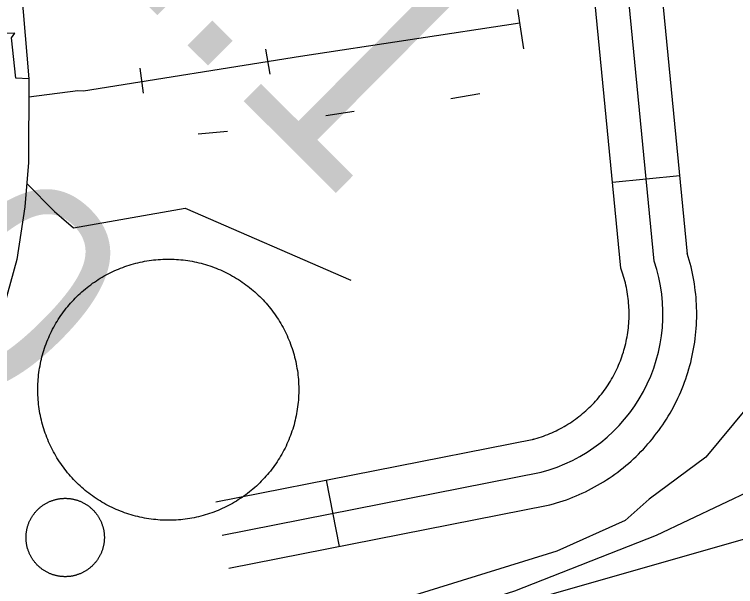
# Model space of a CAD drawing. Extents: x 3651524 to 3689615, y 505651 to 531377.
# Drawn here: x 3670091.2 to 3670411.2, y 512194.1 to 512447.7 of the extents above; entities that cross this region are included whole.
import ezdxf

# ---------------------------------------------------------------- set-up
doc = ezdxf.new("R2010")
doc.units = 0
for name, color, linetype in [('V-DOMW-TANK', 7, 'Continuous'), ('V-RAIL-TRAK', 7, 'Continuous'), ('V-ROAD-CNTR', 7, 'Continuous'), ('V-SITE-OTLN', 7, 'Continuous'), ('V-SURV-IDEN', 7, 'Continuous'), ('V-UTIL-LINE', 7, 'Continuous')]:
    doc.layers.add(name, color=color, linetype=linetype)

msp = doc.modelspace()

# ---------------------------------------------------------------- linework, layer by layer
at = {"layer": 'V-DOMW-TANK'}
for points in [[(3670105.649, 512302.616), (3670106.027, 512303.551), (3670106.425, 512304.481), (3670106.836, 512305.405), (3670107.264, 512306.32), (3670107.707, 512307.228), (3670108.168, 512308.127), (3670108.643, 512309.02), (3670109.132, 512309.904), (3670109.636, 512310.779), (3670110.16, 512311.645), (3670110.695, 512312.501), (3670111.25, 512313.345), (3670111.813, 512314.185), (3670112.393, 512315.012), (3670112.987, 512315.829), (3670113.597, 512316.636), (3670114.219, 512317.431), (3670114.854, 512318.217), (3670115.506, 512318.991), (3670116.167, 512319.753), (3670116.847, 512320.503), (3670117.535, 512321.242), (3670118.238, 512321.967), (3670118.954, 512322.682), (3670119.681, 512323.382), (3670120.421, 512324.072), (3670121.172, 512324.748), (3670121.934, 512325.41), (3670122.71, 512326.059), (3670123.495, 512326.694), (3670124.291, 512327.314), (3670125.1, 512327.923), (3670125.918, 512328.517), (3670126.747, 512329.096), (3670127.585, 512329.657), (3670128.433, 512330.21), (3670129.291, 512330.745), (3670130.157, 512331.263), (3670131.031, 512331.769), (3670131.916, 512332.258), (3670132.807, 512332.731), (3670133.71, 512333.19), (3670134.617, 512333.632), (3670135.535, 512334.058), (3670136.457, 512334.468), (3670137.388, 512334.863), (3670138.326, 512335.24), (3670139.268, 512335.601), (3670140.219, 512335.947), (3670141.175, 512336.274), (3670142.136, 512336.586), (3670143.102, 512336.881), (3670144.073, 512337.159), (3670145.05, 512337.419), (3670146.031, 512337.663), (3670147.016, 512337.89), (3670148.005, 512338.099), (3670148.996, 512338.292), (3670149.992, 512338.466), (3670150.989, 512338.623), (3670151.991, 512338.763), (3670152.994, 512338.886), (3670154, 512338.99), (3670155.005, 512339.078), (3670156.013, 512339.148), (3670157.021, 512339.199), (3670158.032, 512339.234), (3670159.044, 512339.25), (3670160.054, 512339.25), (3670161.063, 512339.23), (3670162.075, 512339.195), (3670163.083, 512339.144), (3670164.088, 512339.07), (3670165.098, 512338.982), (3670166.103, 512338.875), (3670167.105, 512338.75), (3670168.106, 512338.609), (3670169.104, 512338.451), (3670170.099, 512338.275), (3670171.09, 512338.081), (3670172.08, 512337.87), (3670173.065, 512337.642), (3670174.044, 512337.397), (3670175.02, 512337.135), (3670175.991, 512336.854), (3670176.958, 512336.559), (3670177.918, 512336.246), (3670178.873, 512335.916), (3670179.823, 512335.57), (3670180.765, 512335.207), (3670181.703, 512334.826), (3670182.633, 512334.431), (3670183.554, 512334.02), (3670184.47, 512333.592), (3670185.379, 512333.149), (3670186.278, 512332.688), (3670187.169, 512332.213), (3670188.054, 512331.724), (3670188.928, 512331.218), (3670189.797, 512330.696)], [(3670189.797, 512330.696), (3670190.651, 512330.161), (3670191.499, 512329.608), (3670192.334, 512329.043), (3670193.162, 512328.463), (3670193.979, 512327.871), (3670194.786, 512327.259), (3670195.582, 512326.637), (3670196.367, 512326), (3670197.141, 512325.35), (3670197.903, 512324.687), (3670198.65, 512324.009), (3670199.392, 512323.321), (3670200.119, 512322.618), (3670200.831, 512321.902), (3670201.534, 512321.174), (3670202.222, 512320.435), (3670202.898, 512319.684), (3670203.559, 512318.922), (3670204.209, 512318.145), (3670204.843, 512317.361), (3670205.466, 512316.564), (3670206.072, 512315.755), (3670206.666, 512314.938), (3670207.246, 512314.109), (3670207.809, 512313.271), (3670208.36, 512312.421), (3670208.894, 512311.565), (3670209.415, 512310.699), (3670209.918, 512309.824), (3670210.408, 512308.94), (3670210.881, 512308.047), (3670211.34, 512307.146), (3670211.782, 512306.238), (3670212.208, 512305.321), (3670212.618, 512304.397), (3670213.013, 512303.467), (3670213.39, 512302.529), (3670213.752, 512301.587), (3670214.096, 512300.637), (3670214.424, 512299.681), (3670214.735, 512298.72), (3670215.03, 512297.754), (3670215.309, 512296.781), (3670215.569, 512295.806), (3670215.812, 512294.825), (3670216.04, 512293.84), (3670216.249, 512292.851), (3670216.441, 512291.859), (3670216.615, 512290.864), (3670216.773, 512289.865), (3670216.912, 512288.865), (3670217.035, 512287.862), (3670217.14, 512286.856), (3670217.228, 512285.851), (3670217.297, 512284.841), (3670217.348, 512283.833), (3670217.383, 512282.824), (3670217.4, 512281.812), (3670217.4, 512280.802), (3670217.381, 512279.791), (3670217.344, 512278.781), (3670217.291, 512277.773), (3670217.219, 512276.764), (3670217.131, 512275.758), (3670217.025, 512274.752), (3670216.9, 512273.751), (3670216.759, 512272.75), (3670216.601, 512271.752), (3670216.427, 512270.757), (3670216.23, 512269.766), (3670216.019, 512268.776), (3670215.792, 512267.791), (3670215.546, 512266.812), (3670215.284, 512265.835), (3670215.006, 512264.865), (3670214.709, 512263.898), (3670214.395, 512262.938), (3670214.066, 512261.983), (3670213.719, 512261.033), (3670213.357, 512260.091), (3670212.978, 512259.153), (3670212.583, 512258.223), (3670212.169, 512257.301), (3670211.745, 512256.386), (3670211.299, 512255.477), (3670210.84, 512254.578), (3670210.365, 512253.685), (3670209.873, 512252.802), (3670209.367, 512251.928), (3670208.847, 512251.061), (3670208.311, 512250.205), (3670207.76, 512249.357), (3670207.192, 512248.52), (3670206.613, 512247.694), (3670206.019, 512246.875), (3670205.409, 512246.07), (3670204.786, 512245.274), (3670204.151, 512244.489), (3670203.5, 512243.717), (3670202.836, 512242.953)], [(3670114.162, 512245.345), (3670113.539, 512246.142), (3670112.933, 512246.949), (3670112.339, 512247.768), (3670111.76, 512248.595), (3670111.197, 512249.435), (3670110.646, 512250.283), (3670110.111, 512251.139), (3670109.591, 512252.007), (3670109.087, 512252.882), (3670108.598, 512253.767), (3670108.125, 512254.662), (3670107.666, 512255.559), (3670107.223, 512256.468), (3670106.797, 512257.383), (3670106.386, 512258.307), (3670105.993, 512259.239), (3670105.616, 512260.175), (3670105.255, 512261.119), (3670104.909, 512262.069), (3670104.582, 512263.024), (3670104.268, 512263.986), (3670103.975, 512264.953), (3670103.697, 512265.924), (3670103.437, 512266.9), (3670103.193, 512267.881), (3670102.966, 512268.867), (3670102.757, 512269.854), (3670102.564, 512270.847), (3670102.39, 512271.842), (3670102.232, 512272.84), (3670102.091, 512273.841), (3670101.97, 512274.845), (3670101.866, 512275.848), (3670101.778, 512276.856), (3670101.708, 512277.863), (3670101.657, 512278.873), (3670101.622, 512279.883), (3670101.606, 512280.892), (3670101.606, 512281.904), (3670101.624, 512282.914), (3670101.661, 512283.923), (3670101.714, 512284.933), (3670101.786, 512285.941), (3670101.874, 512286.948), (3670101.981, 512287.952), (3670102.105, 512288.955), (3670102.247, 512289.957), (3670102.404, 512290.954), (3670102.581, 512291.95), (3670102.775, 512292.941), (3670102.986, 512293.93), (3670103.213, 512294.913), (3670103.459, 512295.894), (3670103.721, 512296.871), (3670104, 512297.842), (3670104.297, 512298.806), (3670104.61, 512299.769), (3670104.94, 512300.723), (3670105.286, 512301.673), (3670105.649, 512302.616)], [(3670202.836, 512242.953), (3670202.161, 512242.204), (3670201.47, 512241.464), (3670200.768, 512240.737), (3670200.055, 512240.025), (3670199.324, 512239.322), (3670198.585, 512238.634), (3670197.833, 512237.958), (3670197.073, 512237.297), (3670196.295, 512236.649), (3670195.511, 512236.013), (3670194.714, 512235.39), (3670193.905, 512234.784), (3670193.088, 512234.19), (3670192.26, 512233.61), (3670191.421, 512233.047), (3670190.573, 512232.496), (3670189.717, 512231.962), (3670188.851, 512231.441), (3670187.974, 512230.938), (3670187.089, 512230.448), (3670186.196, 512229.975), (3670185.297, 512229.516), (3670184.388, 512229.076), (3670183.475, 512228.648), (3670182.551, 512228.24), (3670181.617, 512227.843), (3670180.681, 512227.466), (3670179.737, 512227.104), (3670178.787, 512226.76), (3670177.83, 512226.432), (3670176.87, 512226.119), (3670175.903, 512225.826), (3670174.932, 512225.547), (3670173.955, 512225.285), (3670172.974, 512225.043), (3670171.989, 512224.816), (3670171.002, 512224.607), (3670170.009, 512224.415), (3670169.014, 512224.241), (3670168.016, 512224.083), (3670167.015, 512223.944), (3670166.011, 512223.821), (3670165.008, 512223.716), (3670164.002, 512223.628), (3670162.993, 512223.559), (3670161.983, 512223.507), (3670160.973, 512223.473), (3670159.961, 512223.456), (3670158.952, 512223.456), (3670157.942, 512223.475), (3670156.935, 512223.512), (3670155.923, 512223.565), (3670154.915, 512223.636), (3670153.908, 512223.725), (3670152.902, 512223.831), (3670151.901, 512223.954), (3670150.899, 512224.097), (3670149.902, 512224.255), (3670148.906, 512224.431), (3670147.915, 512224.626), (3670146.926, 512224.837), (3670145.943, 512225.064), (3670144.962, 512225.31), (3670143.985, 512225.572), (3670143.014, 512225.85), (3670142.048, 512226.147), (3670141.087, 512226.461), (3670140.133, 512226.79), (3670139.182, 512227.134), (3670138.24, 512227.499), (3670137.304, 512227.878), (3670136.373, 512228.273), (3670135.451, 512228.685), (3670134.536, 512229.113), (3670133.628, 512229.557), (3670132.727, 512230.016), (3670131.836, 512230.491), (3670130.952, 512230.981), (3670130.077, 512231.491), (3670129.211, 512232.009), (3670128.355, 512232.545), (3670127.509, 512233.096), (3670126.671, 512233.661), (3670125.844, 512234.243), (3670125.027, 512234.837), (3670124.222, 512235.445), (3670123.423, 512236.07), (3670122.641, 512236.705), (3670121.863, 512237.356), (3670121.103, 512238.022), (3670120.353, 512238.695), (3670119.614, 512239.386), (3670118.889, 512240.088), (3670118.174, 512240.803), (3670117.474, 512241.53), (3670116.784, 512242.271), (3670116.108, 512243.023), (3670115.446, 512243.785), (3670114.795, 512244.559), (3670114.162, 512245.345)], [(3670102.456, 512229.017), (3670102.687, 512229.213), (3670102.923, 512229.404), (3670103.162, 512229.59), (3670103.404, 512229.772), (3670103.648, 512229.952), (3670103.897, 512230.127), (3670104.147, 512230.299), (3670104.403, 512230.46), (3670104.659, 512230.622), (3670104.919, 512230.778), (3670105.182, 512230.929), (3670105.448, 512231.077), (3670105.714, 512231.222), (3670105.984, 512231.357), (3670106.257, 512231.491), (3670106.531, 512231.62), (3670106.81, 512231.744), (3670107.088, 512231.863), (3670107.369, 512231.976), (3670107.651, 512232.084), (3670107.936, 512232.189), (3670108.223, 512232.287), (3670108.512, 512232.381), (3670108.804, 512232.472), (3670109.093, 512232.555), (3670109.386, 512232.633), (3670109.681, 512232.707), (3670109.976, 512232.777), (3670110.273, 512232.84), (3670110.57, 512232.897), (3670110.869, 512232.949), (3670111.168, 512232.998), (3670111.469, 512233.039), (3670111.77, 512233.078), (3670112.071, 512233.11), (3670112.374, 512233.137), (3670112.677, 512233.158), (3670112.976, 512233.174), (3670113.281, 512233.184), (3670113.585, 512233.19), (3670113.89, 512233.19), (3670114.193, 512233.186), (3670114.496, 512233.176), (3670114.799, 512233.158), (3670115.1, 512233.139), (3670115.403, 512233.113), (3670115.704, 512233.082), (3670116.005, 512233.045), (3670116.306, 512233.002), (3670116.605, 512232.955), (3670116.904, 512232.904), (3670117.201, 512232.846), (3670117.498, 512232.783), (3670117.795, 512232.715), (3670118.088, 512232.641), (3670118.381, 512232.562), (3670118.672, 512232.48), (3670118.965, 512232.392), (3670119.251, 512232.297), (3670119.54, 512232.199), (3670119.825, 512232.097), (3670120.107, 512231.988), (3670120.388, 512231.876), (3670120.669, 512231.757), (3670120.945, 512231.634), (3670121.219, 512231.505), (3670121.494, 512231.372), (3670121.764, 512231.235), (3670122.03, 512231.093), (3670122.297, 512230.946), (3670122.559, 512230.794), (3670122.817, 512230.639), (3670123.077, 512230.479), (3670123.331, 512230.313), (3670123.583, 512230.145), (3670123.831, 512229.971), (3670124.076, 512229.793), (3670124.32, 512229.613), (3670124.56, 512229.424), (3670124.795, 512229.234), (3670125.027, 512229.039), (3670125.256, 512228.838), (3670125.481, 512228.636), (3670125.705, 512228.431), (3670125.922, 512228.22), (3670126.137, 512228.005), (3670126.348, 512227.788), (3670126.555, 512227.567), (3670126.757, 512227.341), (3670126.958, 512227.112), (3670127.153, 512226.88), (3670127.343, 512226.645), (3670127.531, 512226.405), (3670127.714, 512226.164), (3670127.892, 512225.918), (3670128.068, 512225.67), (3670128.236, 512225.418), (3670128.402, 512225.164), (3670128.562, 512224.906), (3670128.719, 512224.648)], [(3670096.668, 512212.63), (3670096.617, 512212.929), (3670096.568, 512213.229), (3670096.525, 512213.528), (3670096.488, 512213.829), (3670096.455, 512214.132), (3670096.43, 512214.431), (3670096.408, 512214.736), (3670096.392, 512215.039), (3670096.381, 512215.342), (3670096.375, 512215.645), (3670096.375, 512215.948), (3670096.381, 512216.249), (3670096.392, 512216.554), (3670096.406, 512216.858), (3670096.428, 512217.161), (3670096.453, 512217.462), (3670096.488, 512217.765), (3670096.521, 512218.066), (3670096.564, 512218.365), (3670096.611, 512218.668), (3670096.664, 512218.963), (3670096.721, 512219.262), (3670096.783, 512219.559), (3670096.852, 512219.854), (3670096.924, 512220.149), (3670097.002, 512220.442), (3670097.086, 512220.732), (3670097.174, 512221.021), (3670097.268, 512221.312), (3670097.366, 512221.599), (3670097.469, 512221.883), (3670097.577, 512222.168), (3670097.692, 512222.449), (3670097.811, 512222.727), (3670097.934, 512223.006), (3670098.061, 512223.28), (3670098.194, 512223.552), (3670098.331, 512223.823), (3670098.472, 512224.091), (3670098.62, 512224.357), (3670098.771, 512224.619), (3670098.927, 512224.88), (3670099.089, 512225.14), (3670099.253, 512225.392), (3670099.423, 512225.643), (3670099.597, 512225.891), (3670099.775, 512226.137), (3670099.957, 512226.379), (3670100.144, 512226.618), (3670100.332, 512226.854), (3670100.529, 512227.087), (3670100.727, 512227.317), (3670100.932, 512227.542), (3670101.137, 512227.763), (3670101.346, 512227.982), (3670101.561, 512228.197), (3670101.78, 512228.408), (3670102.001, 512228.615), (3670102.226, 512228.818), (3670102.456, 512229.017)], [(3670128.719, 512224.648), (3670128.871, 512224.384), (3670129.018, 512224.12), (3670129.16, 512223.851), (3670129.299, 512223.581), (3670129.432, 512223.309), (3670129.561, 512223.034), (3670129.684, 512222.758), (3670129.803, 512222.479), (3670129.917, 512222.197), (3670130.026, 512221.914), (3670130.13, 512221.629), (3670130.229, 512221.343), (3670130.323, 512221.054), (3670130.411, 512220.765), (3670130.495, 512220.472), (3670130.575, 512220.179), (3670130.648, 512219.887), (3670130.716, 512219.59), (3670130.782, 512219.295), (3670130.837, 512218.996), (3670130.89, 512218.695), (3670130.939, 512218.4), (3670130.98, 512218.097), (3670131.017, 512217.796), (3670131.05, 512217.494), (3670131.076, 512217.193), (3670131.099, 512216.89), (3670131.113, 512216.587), (3670131.126, 512216.284), (3670131.13, 512215.981), (3670131.132, 512215.678), (3670131.126, 512215.375), (3670131.115, 512215.072), (3670131.101, 512214.769), (3670131.081, 512214.465), (3670131.054, 512214.162), (3670131.021, 512213.861), (3670130.984, 512213.56), (3670130.943, 512213.261), (3670130.896, 512212.96), (3670130.843, 512212.661), (3670130.786, 512212.364), (3670130.722, 512212.067), (3670130.655, 512211.772), (3670130.583, 512211.477), (3670130.503, 512211.185), (3670130.421, 512210.894), (3670130.331, 512210.603), (3670130.239, 512210.314), (3670130.141, 512210.027), (3670130.036, 512209.743), (3670129.928, 512209.458), (3670129.815, 512209.178), (3670129.696, 512208.899), (3670129.573, 512208.621), (3670129.446, 512208.346), (3670129.313, 512208.074), (3670129.176, 512207.803), (3670129.033, 512207.535), (3670128.887, 512207.269), (3670128.736, 512207.009), (3670128.58, 512206.747), (3670128.418, 512206.489), (3670128.254, 512206.235), (3670128.084, 512205.983), (3670127.91, 512205.735), (3670127.732, 512205.489), (3670127.55, 512205.245), (3670127.363, 512205.01), (3670127.171, 512204.772), (3670126.978, 512204.539), (3670126.78, 512204.309), (3670126.577, 512204.086), (3670126.37, 512203.863), (3670126.157, 512203.644), (3670125.946, 512203.427), (3670125.727, 512203.218), (3670125.506, 512203.009), (3670125.281, 512202.808), (3670125.051, 512202.61), (3670124.82, 512202.413), (3670124.584, 512202.223), (3670124.345, 512202.036), (3670124.103, 512201.854), (3670123.857, 512201.674), (3670123.609, 512201.5), (3670123.358, 512201.33), (3670123.104, 512201.166), (3670122.85, 512201.004), (3670122.588, 512200.848), (3670122.325, 512200.695), (3670122.059, 512200.549), (3670121.791, 512200.406), (3670121.523, 512200.269), (3670121.25, 512200.134), (3670120.974, 512200.007), (3670120.697, 512199.882), (3670120.419, 512199.763), (3670120.138, 512199.65), (3670119.853, 512199.542)], [(3670119.853, 512199.542), (3670119.567, 512199.437), (3670119.282, 512199.337), (3670118.993, 512199.245), (3670118.705, 512199.155), (3670118.414, 512199.071), (3670118.121, 512198.993), (3670117.826, 512198.919), (3670117.531, 512198.849), (3670117.234, 512198.786), (3670116.935, 512198.729), (3670116.638, 512198.675), (3670116.337, 512198.628), (3670116.038, 512198.585), (3670115.737, 512198.548), (3670115.434, 512198.516), (3670115.133, 512198.489), (3670114.83, 512198.469), (3670114.527, 512198.452), (3670114.224, 512198.442), (3670113.92, 512198.436), (3670113.617, 512198.436), (3670113.314, 512198.44), (3670113.011, 512198.45), (3670112.708, 512198.467), (3670112.405, 512198.487), (3670112.104, 512198.514), (3670111.803, 512198.544), (3670111.502, 512198.581), (3670111.201, 512198.622), (3670110.902, 512198.669), (3670110.603, 512198.723), (3670110.304, 512198.78), (3670110.007, 512198.843), (3670109.712, 512198.911), (3670109.417, 512198.987), (3670109.124, 512199.062), (3670108.831, 512199.146), (3670108.542, 512199.235), (3670108.254, 512199.327), (3670107.969, 512199.425), (3670107.682, 512199.529), (3670107.4, 512199.638), (3670107.117, 512199.751), (3670106.838, 512199.869), (3670106.562, 512199.992), (3670106.285, 512200.121), (3670106.013, 512200.252), (3670105.743, 512200.392), (3670105.474, 512200.533), (3670105.21, 512200.68), (3670104.946, 512200.832), (3670104.686, 512200.988), (3670104.43, 512201.147), (3670104.174, 512201.313), (3670103.924, 512201.481), (3670103.672, 512201.655), (3670103.428, 512201.833), (3670103.187, 512202.016), (3670102.947, 512202.202), (3670102.712, 512202.393), (3670102.478, 512202.587), (3670102.251, 512202.786), (3670102.024, 512202.989), (3670101.802, 512203.195), (3670101.583, 512203.406), (3670101.37, 512203.621), (3670101.159, 512203.838), (3670100.952, 512204.06), (3670100.748, 512204.285), (3670100.549, 512204.514), (3670100.354, 512204.746), (3670100.162, 512204.981), (3670099.978, 512205.221), (3670099.793, 512205.462), (3670099.615, 512205.708), (3670099.441, 512205.956), (3670099.271, 512206.208), (3670099.105, 512206.462), (3670098.943, 512206.72), (3670098.788, 512206.978), (3670098.636, 512207.242), (3670098.489, 512207.506), (3670098.345, 512207.775), (3670098.208, 512208.045), (3670098.075, 512208.317), (3670097.946, 512208.592), (3670097.823, 512208.868), (3670097.704, 512209.147), (3670097.592, 512209.429), (3670097.481, 512209.712), (3670097.377, 512209.997), (3670097.278, 512210.283), (3670097.184, 512210.572), (3670097.096, 512210.861), (3670097.012, 512211.154), (3670096.932, 512211.447), (3670096.859, 512211.74), (3670096.791, 512212.037), (3670096.727, 512212.331), (3670096.668, 512212.63)]]:
    msp.add_lwpolyline(points, dxfattribs=at)
at = {"layer": 'V-RAIL-TRAK'}
for points in [[(3671289.35, 512482.713), (3671177.805, 512448.009), (3671045.859, 512407.225), (3670872.133, 512352.722), (3670693.547, 512298.012), (3670491.834, 512237.02), (3670311.1, 512185.417), (3670193.713, 512154.199), (3670025.406, 512110.794), (3669891.104, 512077.977)], [(3670193.713, 512154.199), (3670313.246, 512192.185), (3670376.187, 512216.888), (3670433.519, 512244.092), (3670498.185, 512274.21), (3670648.749, 512345.517), (3670780.587, 512409.433)]]:
    msp.add_lwpolyline(points, dxfattribs=at)
at = {"layer": 'V-ROAD-CNTR'}
for p, q in [((3670356.617, 512373.383), (3670386.476, 512376.286)), ((3670229.592, 512241.266), (3670235.389, 512211.833))]:
    msp.add_line(p, q, dxfattribs=at)
for points in [[(3670186.333, 512202.169), (3670328.09, 512230.095), (3670328.797, 512230.264), (3670330.366, 512230.702), (3670331.782, 512231.114), (3670333.279, 512231.578), (3670334.719, 512232.06), (3670336.165, 512232.561), (3670337.636, 512233.111), (3670339.005, 512233.65), (3670340.422, 512234.226), (3670341.867, 512234.853), (3670343.202, 512235.46), (3670344.591, 512236.108), (3670346.003, 512236.811), (3670347.343, 512237.506), (3670348.694, 512238.235), (3670349.991, 512238.966), (3670351.303, 512239.726), (3670352.657, 512240.552), (3670353.952, 512241.377), (3670355.189, 512242.194), (3670356.445, 512243.046), (3670357.703, 512243.94), (3670358.942, 512244.848), (3670360.165, 512245.785), (3670361.336, 512246.71), (3670362.533, 512247.688), (3670363.714, 512248.693), (3670364.832, 512249.681), (3670365.972, 512250.712), (3670367.09, 512251.774), (3670368.173, 512252.829), (3670369.237, 512253.907), (3670370.313, 512255.028), (3670371.362, 512256.176), (3670372.348, 512257.285), (3670373.333, 512258.428), (3670374.325, 512259.62), (3670375.296, 512260.837), (3670376.202, 512262.017), (3670377.12, 512263.239), (3670378.038, 512264.526), (3670378.877, 512265.747), (3670379.716, 512266.997), (3670380.565, 512268.318), (3670381.36, 512269.617), (3670382.145, 512270.934), (3670382.885, 512272.247), (3670383.614, 512273.564), (3670384.344, 512274.963), (3670385.019, 512276.311), (3670385.67, 512277.665), (3670386.33, 512279.095), (3670386.928, 512280.477), (3670387.516, 512281.868), (3670388.08, 512283.301), (3670388.619, 512284.719), (3670389.144, 512286.191), (3670389.624, 512287.625), (3670390.075, 512289.033), (3670390.533, 512290.544), (3670390.941, 512292.027), (3670391.319, 512293.463), (3670391.689, 512294.974), (3670392.026, 512296.489), (3670392.329, 512297.967), (3670392.602, 512299.42), (3670392.871, 512300.949), (3670393.1, 512302.49), (3670393.304, 512303.996), (3670393.476, 512305.501), (3670393.632, 512307.027), (3670393.752, 512308.557), (3670393.851, 512310.051), (3670393.924, 512311.604), (3670393.966, 512313.145), (3670393.982, 512314.631), (3670393.977, 512316.175), (3670393.939, 512317.708), (3670393.878, 512319.251), (3670393.784, 512320.774), (3670393.674, 512322.252), (3670393.535, 512323.777), (3670393.36, 512325.353), (3670393.16, 512326.856), (3670392.947, 512328.329), (3670392.698, 512329.846), (3670392.428, 512331.335), (3670392.121, 512332.877), (3670391.788, 512334.364), (3670391.451, 512335.803), (3670391.062, 512337.331), (3670390.653, 512338.802), (3670390.24, 512340.218), (3670389.779, 512341.709), (3670389.862, 512341.462), (3670324.482, 513013.976)], [(3670375.097, 512338.316), (3670309.552, 513012.525)], [(3670180.535, 512231.603), (3670321.7, 512259.412), (3670321.269, 512259.309), (3670322.148, 512259.555), (3670323.158, 512259.847), (3670324.073, 512260.131), (3670325.041, 512260.455), (3670325.993, 512260.786), (3670326.886, 512261.12), (3670327.869, 512261.507), (3670328.808, 512261.887), (3670329.685, 512262.268), (3670330.646, 512262.705), (3670331.557, 512263.131), (3670332.411, 512263.556), (3670333.311, 512264.022), (3670334.198, 512264.501), (3670335.099, 512265.01), (3670335.975, 512265.518), (3670336.791, 512266.014), (3670337.624, 512266.545), (3670338.501, 512267.124), (3670339.335, 512267.69), (3670340.149, 512268.268), (3670340.946, 512268.852), (3670341.739, 512269.461), (3670342.548, 512270.1), (3670343.317, 512270.728), (3670344.06, 512271.361), (3670344.838, 512272.047), (3670345.572, 512272.712), (3670346.294, 512273.398), (3670347.029, 512274.113), (3670347.741, 512274.835), (3670348.417, 512275.538), (3670349.076, 512276.26), (3670349.774, 512277.045), (3670350.435, 512277.812), (3670351.063, 512278.568), (3670351.67, 512279.329), (3670352.312, 512280.165), (3670352.912, 512280.963), (3670353.466, 512281.74), (3670354.061, 512282.603), (3670354.634, 512283.459), (3670355.147, 512284.258), (3670355.68, 512285.129), (3670356.191, 512285.986), (3670356.693, 512286.875), (3670357.186, 512287.768), (3670357.634, 512288.625), (3670358.089, 512289.533), (3670358.532, 512290.453), (3670358.938, 512291.333), (3670359.342, 512292.269), (3670359.738, 512293.206), (3670360.102, 512294.129), (3670360.467, 512295.089), (3670360.788, 512295.989), (3670361.112, 512296.959), (3670361.433, 512297.961), (3670361.711, 512298.878), (3670361.973, 512299.829), (3670362.243, 512300.853), (3670362.475, 512301.8), (3670362.688, 512302.757), (3670362.891, 512303.749), (3670363.086, 512304.786), (3670363.255, 512305.751), (3670363.398, 512306.712), (3670363.534, 512307.714), (3670363.65, 512308.729), (3670363.752, 512309.727), (3670363.83, 512310.717), (3670363.897, 512311.747), (3670363.944, 512312.718), (3670363.97, 512313.713), (3670363.982, 512314.751), (3670363.979, 512315.747), (3670363.953, 512316.738), (3670363.914, 512317.735), (3670363.852, 512318.734), (3670363.774, 512319.782), (3670363.685, 512320.769), (3670363.58, 512321.719), (3670363.446, 512322.722), (3670363.297, 512323.747), (3670363.134, 512324.74), (3670362.954, 512325.733), (3670362.767, 512326.675), (3670362.546, 512327.664), (3670362.307, 512328.681), (3670362.072, 512329.607), (3670361.799, 512330.584), (3670361.506, 512331.594), (3670361.221, 512332.515), (3670360.332, 512335.17), (3670294.622, 513011.074)], [(3670183.434, 512216.886), (3670324.895, 512244.753)]]:
    msp.add_lwpolyline(points, dxfattribs=at)
msp.add_arc((3670306.459, 512314.895), 72.524, 284.72667, 18.84104, dxfattribs=at)
at = {"layer": 'V-SITE-OTLN'}
msp.add_lwpolyline([(3670416.136, 512273.098), (3670398.031, 512251.383), (3670372.896, 512232.771), (3670362.183, 512223.374), (3670331.957, 512209.827), (3670134.345, 512148.612), (3669983.715, 512114.849), (3669938.034, 512113.759), (3669916.305, 512117.214), (3669911.277, 512117.984), (3669887.827, 512127.102)], dxfattribs=at)
at = {"layer": 'V-UTIL-LINE'}
for p, q in [((3670317.322, 512432.563), (3670314.592, 512449.897)), ((3670204.751, 512421.332), (3670202.81, 512432.36)), ((3670146.942, 512423.943), (3670148.341, 512412.837)), ((3670297.796, 512412.523), (3670284.806, 512410.375)), ((3670241.99, 512404.717), (3670229.419, 512402.781)), ((3670172.817, 512394.847), (3670185.799, 512395.949))]:
    msp.add_line(p, q, dxfattribs=at)
for points in [[(3670160.779, 512778.767), (3670114.33, 512722.23), (3670138.709, 512487.372), (3670092.533, 512478.801), (3670097.6, 512419.247), (3670091.896, 512419.429), (3670089.885, 512437.315), (3670091.454, 512439.481), (3670066.096, 512439.219)], [(3670097.563, 512411.28), (3670119.305, 512414.078), (3670121.852, 512413.887), (3670218.237, 512429.221), (3670315.513, 512444.042)], [(3670097.6, 512419.247), (3670097.436, 512382.078), (3670095.918, 512362.474), (3670092.253, 512339.144), (3670075.746, 512279.524), (3670066.401, 512254.807), (3670053.334, 512229.492), (3670029.121, 512194.547), (3670005.675, 512165.481), (3669978.009, 512135.54)], [(3670096.715, 512372.778), (3670109.032, 512360.373), (3670112.173, 512357.637), (3670117.478, 512353.144), (3670167.037, 512361.893), (3670240.503, 512329.983)]]:
    msp.add_lwpolyline(points, dxfattribs=at)

# ---------------------------------------------------------------- texts
at = {"layer": 'V-SURV-IDEN'}
for s, rotation, p in [('815+52.1', 315.16146, (3669840.363, 512759.915)), ('814+24.0', 314.43495, (3669685.576, 512664.499))]:
    msp.add_text(s, height=100, rotation=rotation, dxfattribs=at).set_placement(p)

doc.saveas('drawing.dxf')
